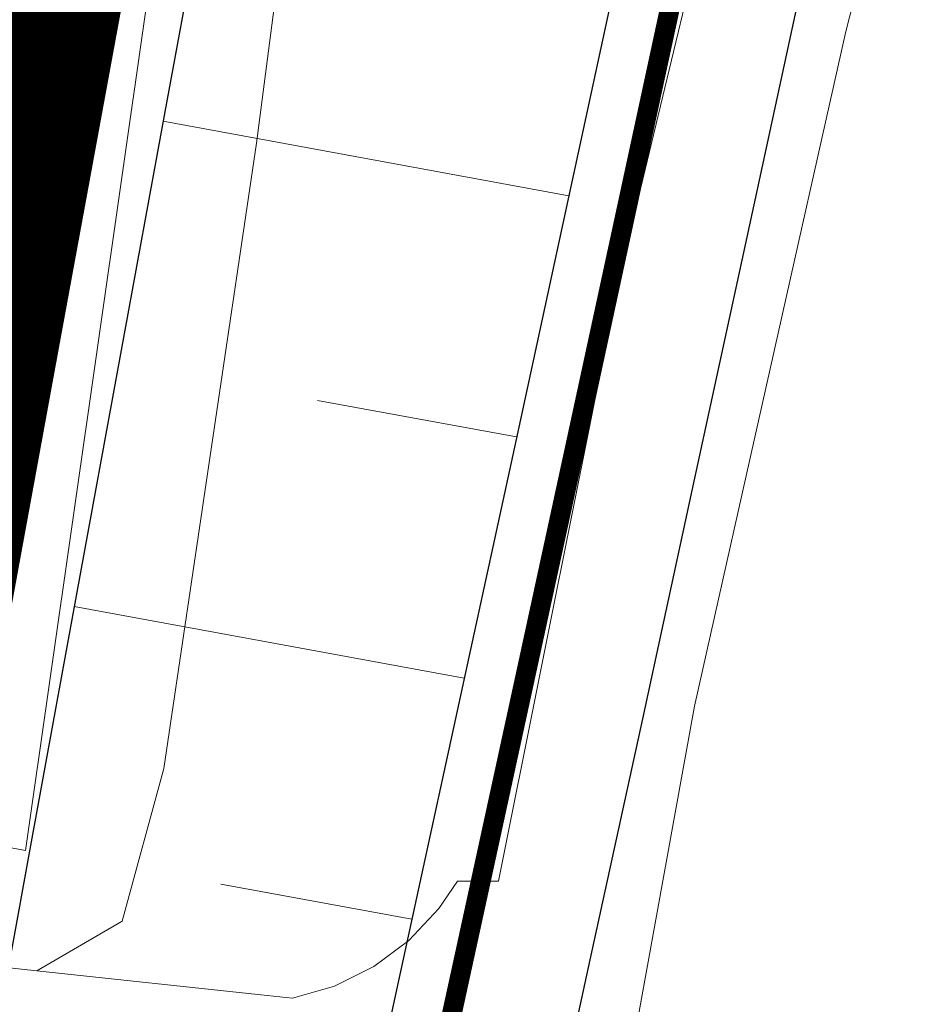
# Model space of a CAD drawing. Header units: metres. Extents: x 102313 to 104557, y 415820 to 422103.
# Tile 826 of 865: x 103802 to 103820, y 419559 to 419579. Entities that reach past the tile are written whole.
import ezdxf

# ---------------------------------------------------------------- set-up
doc = ezdxf.new("R2010")
doc.units = ezdxf.units.M
doc.header["$MEASUREMENT"] = 0
for name, pattern in [('DGN Style 5', [84.730388, 36.313023, -48.417365]), ('KG-GV', [42, 12, -6, 0, -6, 12, -6]), ('VW-1-1_STREEP', [20, 10, -10])]:
    doc.linetypes.add(name, pattern=pattern)
for name, color, linetype, lineweight in [('00-50m-Bowgr-markering rijstrook', 4, 'DGN Style 5', 0), ('00-Straatbomen-nieuw', 73, 'Continuous', 0), ('N-WE-GW-GRONDWERK-G', 3, 'Continuous', 30), ('N-WE-GW-GRONDWERK_KRUIN-G', 3, 'Continuous', 30), ('N-WE-GW-TALUDARCERING-G', 90, 'Continuous', 13), ('N-WE-KG-GRONDVERWERVING-G', 130, 'KG-GV', 30), ('N-WE-KW-KUNSTWERK_GELUIDSWERING-G', 170, 'VW-1-1_STREEP', 53), ('N-WE-VH-KANTVERHARDING-GD', 6, 'Continuous', 30), ('Oever_slootkant', 92, 'Continuous', 0), ('Terrein_onbegroeid', 94, 'Continuous', 0), ('water', 2, 'Continuous', 0)]:
    doc.layers.add(name, color=color, linetype=linetype, lineweight=lineweight)

msp = doc.modelspace()

# ---------------------------------------------------------------- linework, layer by layer
at = {"layer": '00-50m-Bowgr-markering rijstrook', "flags": 128}
msp.add_lwpolyline([(103905.514, 420045.784), (103904.698, 420040.858), (103903.88, 420035.933), (103903.059, 420031.008), (103902.236, 420026.084), (103901.411, 420021.16), (103900.583, 420016.236), (103899.753, 420011.313), (103899.224, 420008.191), (103898.92, 420006.391), (103898.084, 420001.468), (103897.246, 419996.547), (103896.406, 419991.625), (103895.563, 419986.705), (103894.718, 419981.784), (103893.87, 419976.864), (103893.019, 419971.945), (103892.618, 419969.629), (103892.166, 419967.026), (103891.311, 419962.107), (103890.453, 419957.189), (103889.592, 419952.271), (103888.729, 419947.353), (103887.864, 419942.437), (103886.996, 419937.52), (103886.125, 419932.604), (103885.252, 419927.688), (103884.376, 419922.773), (103883.498, 419917.859), (103882.618, 419912.944), (103881.735, 419908.031), (103880.849, 419903.117), (103879.961, 419898.204), (103879.07, 419893.292), (103878.177, 419888.38), (103877.281, 419883.468), (103876.383, 419878.557), (103875.483, 419873.647), (103874.579, 419868.737), (103873.674, 419863.827), (103872.765, 419858.918), (103871.855, 419854.009), (103870.942, 419849.101), (103870.242, 419844.153), (103869.539, 419839.205), (103868.834, 419834.257), (103868.126, 419829.31), (103867.416, 419824.363), (103866.703, 419819.416), (103865.988, 419814.469), (103865.27, 419809.523), (103864.55, 419804.577), (103863.827, 419799.631), (103863.101, 419794.685), (103862.373, 419789.74), (103861.643, 419784.795), (103860.91, 419779.85), (103860.174, 419774.906), (103859.436, 419769.961), (103858.695, 419765.017), (103857.952, 419760.074), (103857.245, 419756.467), (103856.99, 419755.172), (103856.027, 419750.272), (103855.06, 419745.371), (103854.922, 419744.671), (103854.092, 419740.472), (103853.121, 419735.573), (103852.147, 419730.674), (103851.171, 419725.776), (103850.192, 419720.878), (103849.211, 419715.981), (103848.227, 419711.084), (103847.241, 419706.188), (103846.252, 419701.292), (103845.261, 419696.397), (103844.267, 419691.502), (103843.271, 419686.608), (103842.272, 419681.714), (103841.271, 419676.821), (103840.267, 419671.929), (103839.261, 419667.037), (103838.252, 419662.145), (103837.241, 419657.254), (103836.227, 419652.363), (103835.211, 419647.473), (103834.192, 419642.584), (103833.171, 419637.695), (103832.148, 419632.806), (103831.121, 419627.918), (103830.093, 419623.031), (103829.061, 419618.144), (103828.028, 419613.257), (103826.992, 419608.372), (103825.953, 419603.486), (103824.912, 419598.601), (103823.868, 419593.717), (103822.822, 419588.833), (103821.773, 419583.95), (103820.722, 419579.068), (103819.668, 419574.185), (103818.612, 419569.304), (103817.554, 419564.423), (103816.493, 419559.542), (103815.429, 419554.662), (103814.363, 419549.783), (103813.294, 419544.904), (103813.293, 419544.9), (103812.223, 419540.026), (103811.15, 419535.148), (103810.073, 419530.271), (103808.995, 419525.394), (103807.914, 419520.518), (103806.83, 419515.642), (103805.744, 419510.767), (103804.656, 419505.893), (103803.565, 419501.019), (103802.471, 419496.145), (103801.375, 419491.273), (103800.277, 419486.4), (103799.176, 419481.529), (103798.072, 419476.658), (103796.966, 419471.787), (103795.858, 419466.917), (103794.747, 419462.048), (103793.633, 419457.179), (103792.518, 419452.311), (103791.399, 419447.443), (103790.278, 419442.576), (103789.155, 419437.709), (103788.029, 419432.843), (103786.901, 419427.978), (103785.77, 419423.113), (103784.637, 419418.249), (103783.501, 419413.385), (103782.363, 419408.522), (103781.222, 419403.659), (103780.079, 419398.797), (103778.933, 419393.936), (103777.785, 419389.075), (103776.561, 419384.232), (103775.335, 419379.39), (103774.106, 419374.549), (103772.875, 419369.708), (103771.642, 419364.868), (103770.406, 419360.028), (103769.24, 419355.172), (103769.157, 419354.826), (103768.072, 419350.316), (103766.902, 419345.461), (103765.729, 419340.606), (103764.553, 419335.752), (103763.375, 419330.899), (103762.195, 419326.046), (103761.012, 419321.194), (103759.827, 419316.342), (103758.639, 419311.491), (103757.449, 419306.641), (103756.256, 419301.791), (103755.06, 419296.942), (103753.863, 419292.093), (103752.663, 419287.245), (103751.46, 419282.398), (103750.255, 419277.551), (103749.047, 419272.705), (103747.837, 419267.86), (103746.624, 419263.015), (103745.409, 419258.17), (103744.192, 419253.327), (103742.972, 419248.484), (103741.749, 419243.641), (103740.524, 419238.8), (103739.297, 419233.959), (103738.067, 419229.118), (103736.834, 419224.278), (103735.6, 419219.439), (103734.362, 419214.6), (103733.122, 419209.762), (103731.88, 419204.925), (103730.635, 419200.088), (103729.388, 419195.252), (103728.138, 419190.417), (103727.152, 419186.606), (103726.886, 419185.582), (103725.632, 419180.747), (103724.375, 419175.913), (103723.116, 419171.08), (103721.855, 419166.247), (103721.676, 419165.562), (103720.591, 419161.414), (103719.325, 419156.582), (103718.057, 419151.751), (103716.787, 419146.92), (103715.515, 419142.09), (103714.24, 419137.261), (103712.963, 419132.432), (103711.684, 419127.604), (103710.403, 419122.776), (103709.119, 419117.949), (103707.833, 419113.122), (103706.545, 419108.296), (103705.255, 419103.471), (103703.963, 419098.646), (103702.668, 419093.822), (103701.371, 419088.999), (103700.072, 419084.176), (103698.77, 419079.353), (103697.467, 419074.532), (103696.161, 419069.711), (103694.853, 419064.89), (103693.543, 419060.07), (103692.23, 419055.251), (103690.915, 419050.432), (103689.599, 419045.614), (103688.279, 419040.796), (103686.958, 419035.979), (103685.634, 419031.163), (103684.309, 419026.347), (103682.981, 419021.532), (103681.65, 419016.718), (103680.318, 419011.904), (103678.983, 419007.091), (103677.646, 419002.278), (103676.307, 418997.466), (103674.966, 418992.655), (103673.622, 418987.844), (103672.276, 418983.034), (103670.928, 418978.225), (103669.578, 418973.416), (103668.225, 418968.607), (103666.871, 418963.8), (103665.514, 418958.993), (103664.155, 418954.186), (103662.793, 418949.381), (103661.43, 418944.575), (103660.064, 418939.771), (103658.696, 418934.967), (103657.326, 418930.164), (103655.954, 418925.361), (103654.579, 418920.559), (103653.202, 418915.758), (103651.823, 418910.957), (103650.442, 418906.157), (103649.058, 418901.358), (103647.673, 418896.559), (103646.285, 418891.761), (103644.894, 418886.963), (103643.502, 418882.166), (103642.108, 418877.37), (103640.711, 418872.575), (103639.312, 418867.78), (103637.911, 418862.985), (103636.507, 418858.192), (103635.102, 418853.399), (103633.694, 418848.606), (103632.284, 418843.815), (103630.872, 418839.024), (103629.457, 418834.233), (103628.04, 418829.443), (103626.622, 418824.654), (103625.2, 418819.866), (103623.777, 418815.078), (103622.352, 418810.291), (103620.924, 418805.505), (103619.494, 418800.719), (103618.062, 418795.934), (103616.628, 418791.149), (103615.67, 418787.959), (103615.191, 418786.365), (103613.752, 418781.582), (103612.311, 418776.8), (103610.868, 418772.018), (103609.423, 418767.237), (103607.975, 418762.456), (103606.525, 418757.676), (103605.073, 418752.897), (103603.619, 418748.119), (103602.163, 418743.341), (103600.704, 418738.564), (103599.243, 418733.787), (103597.78, 418729.011), (103596.315, 418724.236), (103594.848, 418719.462), (103593.378, 418714.688), (103591.906, 418709.915), (103590.432, 418705.143), (103588.956, 418700.371), (103587.478, 418695.6), (103585.997, 418690.829), (103584.514, 418686.06), (103583.029, 418681.291), (103581.542, 418676.522), (103580.053, 418671.755), (103578.561, 418666.988), (103577.067, 418662.222), (103575.571, 418657.456), (103574.073, 418652.691), (103572.573, 418647.927), (103571.07, 418643.164), (103569.565, 418638.401)], dxfattribs=at)
at = {"layer": '00-Straatbomen-nieuw'}
msp.add_circle((103799.834, 419575.55), 2.5, dxfattribs=at)
at = {"layer": 'N-WE-GW-GRONDWERK-G', "flags": 128}
msp.add_lwpolyline([(103812.905, 419621.557), (103811.987, 419616.655), (103811.07, 419611.752), (103810.156, 419606.849), (103809.243, 419601.945), (103808.332, 419597.041), (103807.423, 419592.136), (103806.516, 419587.231), (103805.611, 419582.325), (103804.707, 419577.418), (103803.805, 419572.511), (103802.905, 419567.604), (103802.007, 419562.696), (103801.11, 419557.787), (103800.215, 419552.878), (103799.323, 419547.968), (103799.322, 419547.964), (103798.428, 419543.058), (103797.529, 419538.149), (103796.819, 419533.199), (103796.104, 419528.248), (103795.385, 419523.299)], dxfattribs=at)
at = {"layer": 'N-WE-GW-GRONDWERK_KRUIN-G', "flags": 128}
msp.add_lwpolyline([(103822.262, 419619.58), (103821.229, 419614.698), (103820.193, 419609.815), (103819.155, 419604.933), (103818.115, 419600.052), (103817.072, 419595.171), (103816.026, 419590.291), (103814.979, 419585.411), (103813.928, 419580.532), (103812.875, 419575.653), (103811.82, 419570.775), (103810.762, 419565.898), (103809.702, 419561.021), (103808.639, 419556.144), (103807.573, 419551.268), (103806.506, 419546.393), (103806.505, 419546.389), (103805.435, 419541.518), (103804.362, 419536.644), (103803.515, 419531.719), (103802.665, 419526.796), (103801.812, 419521.872)], dxfattribs=at)
at = {"layer": 'N-WE-GW-TALUDARCERING-G', "flags": 128}
for points in [[(103804.671, 419577.224), (103812.888, 419575.712)], [(103807.799, 419571.566), (103811.831, 419570.826)], [(103802.866, 419567.388), (103810.771, 419565.94)], [(103805.837, 419561.762), (103809.709, 419561.054)]]:
    msp.add_lwpolyline(points, dxfattribs=at)
at = {"layer": 'N-WE-KG-GRONDVERWERVING-G', "linetype": 'Continuous', "lineweight": 0, "ltscale": 5, "const_width": 7.5, "flags": 128}
msp.add_lwpolyline([(103808.013, 419622.591), (103807.095, 419617.691), (103806.179, 419612.791), (103805.266, 419607.89), (103804.353, 419602.989), (103803.443, 419598.087), (103802.535, 419593.185), (103801.628, 419588.282), (103800.723, 419583.378), (103799.82, 419578.474), (103798.918, 419573.57), (103798.019, 419568.665), (103797.121, 419563.759), (103796.225, 419558.853), (103795.331, 419553.946), (103794.439, 419549.039), (103794.438, 419549.035), (103793.545, 419544.132), (103792.646, 419539.225), (103791.937, 419534.277), (103791.222, 419529.329), (103790.503, 419524.382), (103789.78, 419519.436)], dxfattribs=at)
at = {"layer": 'N-WE-KW-KUNSTWERK_GELUIDSWERING-G', "const_width": 0.4, "flags": 128}
msp.add_lwpolyline([(103864.43, 419844.104), (103863.869, 419840.155), (103863.165, 419835.21), (103862.458, 419830.265), (103861.748, 419825.321), (103861.036, 419820.377), (103860.321, 419815.434), (103859.603, 419810.49), (103858.884, 419805.547), (103858.161, 419800.604), (103857.436, 419795.661), (103856.709, 419790.719), (103855.979, 419785.777), (103855.246, 419780.835), (103854.511, 419775.893), (103853.773, 419770.952), (103853.033, 419766.011), (103852.298, 419761.125), (103851.602, 419757.574), (103851.348, 419756.28), (103850.385, 419751.382), (103849.419, 419746.485), (103849.281, 419745.785), (103848.451, 419741.588), (103847.48, 419736.692), (103846.507, 419731.796), (103845.532, 419726.9), (103844.554, 419722.006), (103843.573, 419717.111), (103842.59, 419712.217), (103841.604, 419707.324), (103840.616, 419702.431), (103839.625, 419697.539), (103838.632, 419692.647), (103837.637, 419687.756), (103836.638, 419682.865), (103835.638, 419677.975), (103834.635, 419673.085), (103833.629, 419668.196), (103832.621, 419663.307), (103831.61, 419658.419), (103830.597, 419653.531), (103829.582, 419648.644), (103828.564, 419643.757), (103827.543, 419638.871), (103826.52, 419633.986), (103825.494, 419629.1), (103824.466, 419624.216), (103823.436, 419619.332), (103822.402, 419614.448), (103821.367, 419609.565), (103820.329, 419604.683), (103819.288, 419599.801), (103818.245, 419594.919), (103817.2, 419590.039), (103816.152, 419585.158), (103815.101, 419580.278), (103814.048, 419575.399), (103812.993, 419570.521), (103811.935, 419565.642), (103810.874, 419560.765), (103809.811, 419555.888), (103808.746, 419551.011), (103807.678, 419546.135), (103807.677, 419546.132), (103806.607, 419541.26), (103806.577, 419541.121)], dxfattribs=at)
at = {"layer": 'N-WE-VH-KANTVERHARDING-GD', "flags": 128}
msp.add_lwpolyline([(103825.882, 419618.816), (103824.848, 419613.931), (103823.813, 419609.047), (103822.774, 419604.163), (103821.733, 419599.28), (103820.69, 419594.397), (103819.644, 419589.515), (103818.596, 419584.633), (103817.545, 419579.752), (103816.492, 419574.872), (103815.436, 419569.992), (103814.378, 419565.112), (103813.317, 419560.234), (103812.254, 419555.355), (103811.188, 419550.477), (103810.12, 419545.6), (103810.119, 419545.597), (103809.049, 419540.723), (103807.976, 419535.847), (103806.9, 419530.972), (103805.822, 419526.097)], dxfattribs=at)
at = {"layer": 'Oever_slootkant', "flags": 128}
msp.add_lwpolyline([(103802.11, 419560.01), (103803.841, 419561.013), (103804.683, 419564.107), (103806.564, 419576.783), (103808.754, 419593.685), (103812.944, 419623.143), (103818.079, 419662.021)], dxfattribs=at)
at = {"layer": 'Terrein_onbegroeid', "flags": 128}
for points in [[(103843.822, 419675.449), (103841.238, 419663.938), (103835.459, 419642.156), (103827.326, 419613.102), (103823.598, 419598.968), (103818.501, 419579.041), (103815.436, 419565.371), (103810.877, 419540.217), (103806.161, 419515.471), (103800.676, 419484.329)], [(103802.11, 419560.01), (103806.777, 419559.511), (103807.29, 419559.456), (103808.142, 419559.7), (103808.938, 419560.093), (103809.65, 419560.623), (103810.255, 419561.271), (103810.63, 419561.828), (103811.464, 419561.826), (103813.939, 419574.202), (103815.549, 419580.883), (103818.155, 419591.694), (103824.654, 419616.681), (103835.356, 419654.099), (103839.515, 419672.544)], [(103799.747, 419560.263), (103802.11, 419560.01)]]:
    msp.add_lwpolyline(points, dxfattribs=at)
at = {"layer": 'water', "flags": 128}
msp.add_lwpolyline([(103815.547, 419660.048), (103811.232, 419628.506), (103805.766, 419589.585), (103801.88, 419562.448), (103799.917, 419562.81), (103800.528, 419568.524), (103803.082, 419587.866), (103807.145, 419614.586), (103807.698, 419620.895), (103808.794, 419629.525), (103810.614, 419641.844), (103811.225, 419647.498), (103812.135, 419653.271), (103812.085, 419654.056), (103811.879, 419654.815), (103811.523, 419655.517), (103811.033, 419656.132), (103810.69, 419656.419)], dxfattribs=at)

doc.saveas('drawing.dxf')
